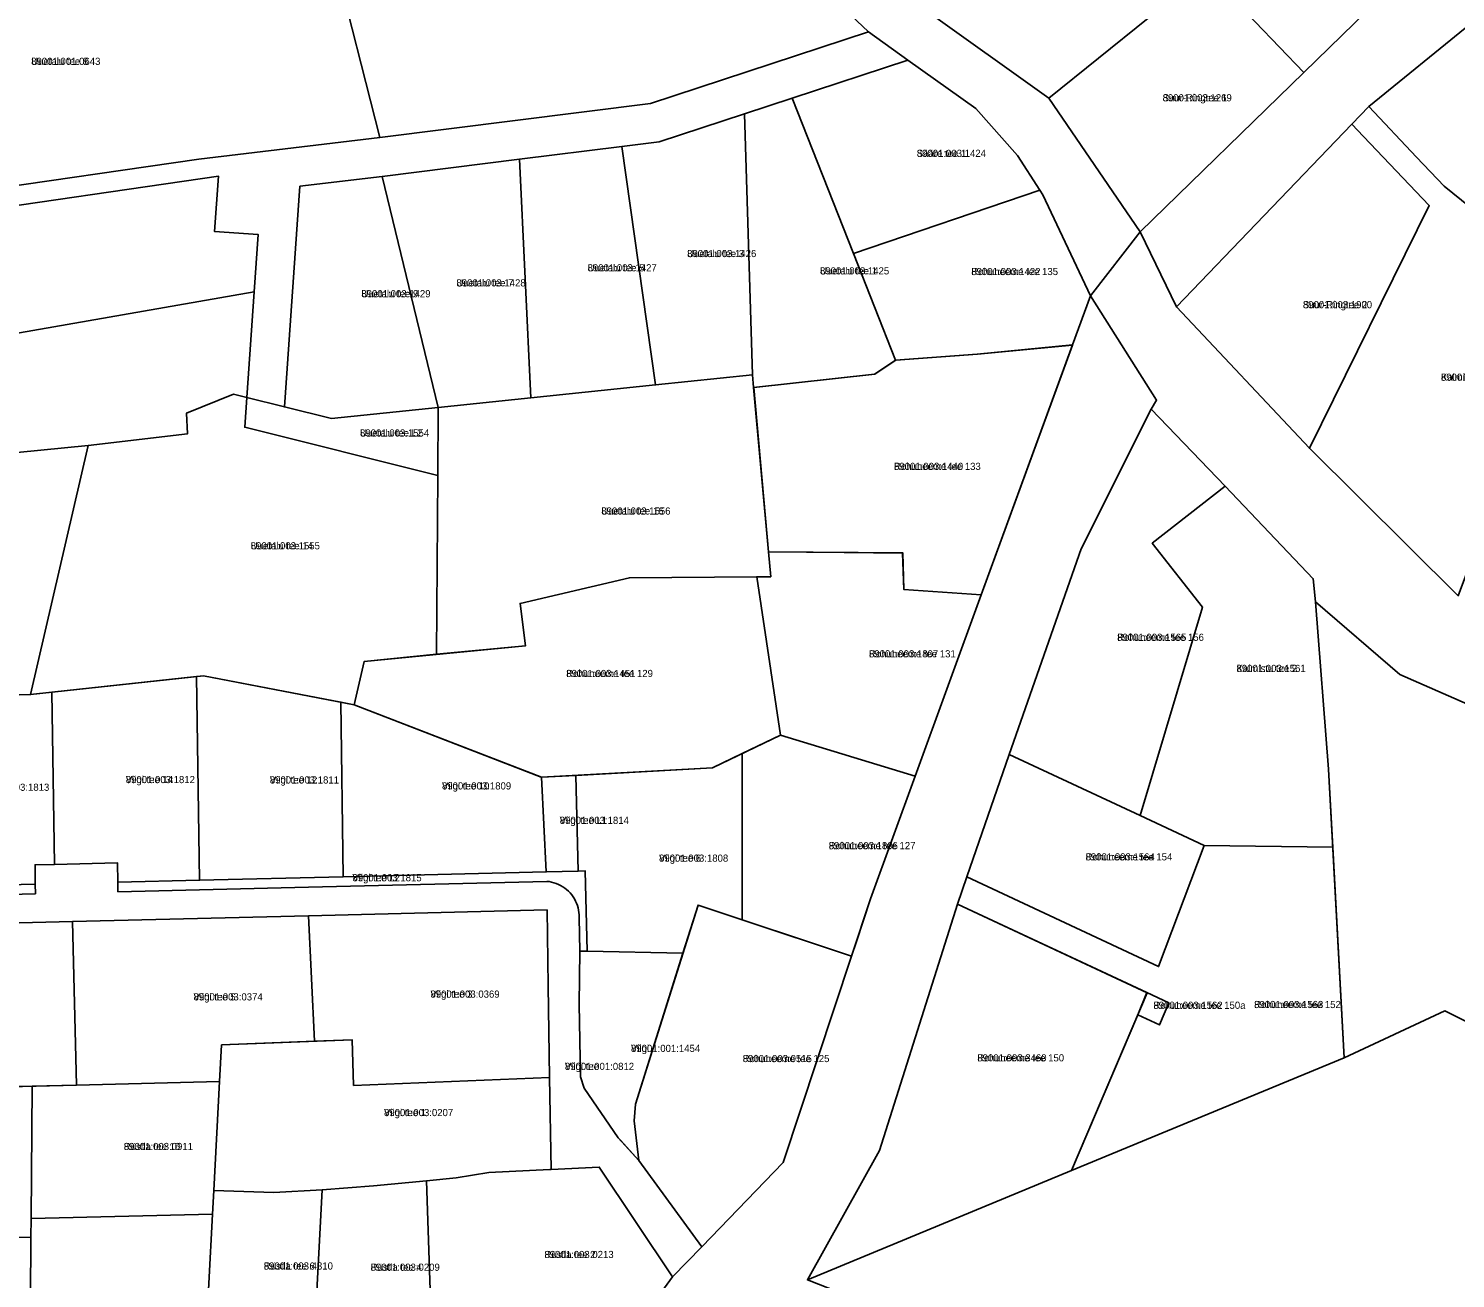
# Model space of a CAD drawing. Extents: x 526849 to 562296, y 6591741 to 6618546.
# Drawn here: x 545041 to 545340.1, y 6602778.6 to 6603040.6 of the extents above; entities that cross this region are included whole.
import ezdxf

# ---------------------------------------------------------------- set-up
doc = ezdxf.new("R2010")
doc.units = 0
for name, color, linetype in [('L_AADRESS', 7, 'Continuous'), ('PIIR', 7, 'Continuous'), ('TUNNUS', 7, 'Continuous')]:
    doc.layers.add(name, color=color, linetype=linetype)

msp = doc.modelspace()

# ---------------------------------------------------------------- linework, layer by layer
at = {"layer": 'PIIR'}
for points in [[(545327.71, 6603086.11), (545345.59, 6603067.77), (545308.3, 6603031.41), (545287.9, 6603052.74)], [(545268.38, 6603075.71), (545286.11, 6603051.25), (545254.87, 6603026.06), (545228.76, 6603044.65), (545245.04, 6603060.22), (545252.08, 6603064.91)], [(545104.91, 6603055.98), (545170.89, 6603064.35), (545175.67, 6603055.57), (545193.49, 6603065.31), (545203.78, 6603052.53), (545217.04, 6603039.91), (545171.36, 6603024.94), (545114.61, 6603017.76)], [(545286.11, 6603051.25), (545287.9, 6603052.74), (545308.3, 6603031.41), (545274, 6602997.99), (545254.87, 6603026.06)], [(545321.92, 6603024.25), (545343.27, 6603041.62), (545350.38, 6603035.99), (545381.13, 6603011.58), (545366.34, 6602992.49), (545366.06, 6602992.28), (545363.95, 6602986.74), (545364.66, 6602985.85), (545337.76, 6603007.57), (545331.97, 6603013.66)], [(545201.05, 6603026.02), (545225.34, 6603033.97), (545239.54, 6603023.83), (545248.27, 6603014), (545252.95, 6603006.74), (545213.93, 6602993.46)], [(545191.06, 6603022.75), (545201.05, 6603026.02), (545213.93, 6602993.46), (545222.74, 6602971.14), (545218.35, 6602968.19), (545192.98, 6602965.4), (545192.75, 6602968.02)], [(545334.63, 6603003.52), (545320.86, 6603018.02), (545318.4, 6603020.61), (545321.92, 6603024.25), (545331.97, 6603013.66), (545337.76, 6603007.57), (545364.66, 6602985.85), (545353.74, 6602956.61), (545347.52, 6602939.99), (545340.69, 6602921.71), (545309.49, 6602952.63)], [(545165.34, 6603015.91), (545173.17, 6603016.9), (545191.06, 6603022.75), (545192.75, 6602968.02), (545172.42, 6602965.91)], [(545318.4, 6603020.61), (545320.86, 6603018.02), (545334.63, 6603003.52), (545309.49, 6602952.63), (545281.63, 6602982.26)], [(545143.93, 6603013.21), (545165.34, 6603015.91), (545172.42, 6602965.91), (545146.28, 6602963.19)], [(545115.11, 6603009.59), (545143.93, 6603013.21), (545146.28, 6602963.19), (545126.89, 6602961.18)], [(544985.53, 6602995.69), (545018, 6603000.5), (545018.88, 6602994.57), (545024.98, 6602995.47), (545024.1, 6603001.41), (545080.78, 6603009.7), (545079.96, 6602998.09), (545089.16, 6602997.44), (545088.31, 6602985.46), (544988.25, 6602967.96), (544928.94, 6602957.58), (544928.84, 6602957.96), (544926.85, 6602961.29), (544911.61, 6602979.78), (544909.94, 6602982.4), (544908.28, 6602983.67), (544906.97, 6602984.05)], [(545097.89, 6603007.57), (545115.11, 6603009.59), (545126.89, 6602961.18), (545104.5, 6602958.85), (545094.63, 6602961.32)], [(545213.93, 6602993.46), (545252.95, 6603006.74), (545253.59, 6603005.74), (545263.6, 6602984.57), (545259.82, 6602974.3), (545239.87, 6602972.37), (545222.74, 6602971.14)], [(544988.25, 6602967.96), (545088.31, 6602985.46), (545086.75, 6602963.3), (545083.95, 6602964), (545074.07, 6602959.98), (545074.32, 6602955.69), (545053.52, 6602953.2), (544990.32, 6602946.98), (544931.81, 6602941.21), (544931.98, 6602942.73), (544930.11, 6602953.43), (544928.94, 6602957.58)], [(545240.71, 6602921.92), (545224.49, 6602923.04), (545224.28, 6602930.72), (545196.12, 6602930.9), (545193.01, 6602965.38), (545218.38, 6602968.17), (545222.77, 6602971.12), (545239.9, 6602972.35), (545259.85, 6602974.28)], [(545126.89, 6602961.18), (545146.28, 6602963.19), (545172.42, 6602965.91), (545192.75, 6602968.02), (545192.98, 6602965.4), (545196.12, 6602930.9), (545196.57, 6602925.72), (545193.64, 6602925.7), (545166.96, 6602925.49), (545144.04, 6602920.11), (545145.17, 6602911.23), (545126.48, 6602909.47), (545126.78, 6602946.9)], [(545053.52, 6602953.2), (545074.32, 6602955.69), (545074.07, 6602959.98), (545083.95, 6602964), (545086.75, 6602963.3), (545086.31, 6602957.06), (545126.78, 6602946.9), (545126.48, 6602909.47), (545111.36, 6602907.96), (545109.27, 6602898.89), (545077.66, 6602904.95), (545041.43, 6602901.01)], [(545086.75, 6602963.3), (545094.63, 6602961.32), (545104.5, 6602958.85), (545126.89, 6602961.18), (545126.78, 6602946.9), (545086.31, 6602957.06)], [(545276.34, 6602960.84), (545291.83, 6602944.72), (545276.55, 6602932.74), (545287.07, 6602919.34), (545274.03, 6602875.68), (545246.57, 6602888.48), (545261.64, 6602931.54)], [(544990.32, 6602946.98), (545053.52, 6602953.2), (545041.43, 6602901.01), (545015.26, 6602900.28), (544951.54, 6602898.46), (544926.22, 6602898.17), (544926.94, 6602902.51), (544929.15, 6602906.74), (544929.92, 6602909.24), (544930.1, 6602912.74), (544930.17, 6602914), (544929.82, 6602916.36), (544926.69, 6602920.41), (544926.34, 6602922.24), (544925.1, 6602924.86), (544925.03, 6602926.68), (544928.36, 6602931.52), (544930.07, 6602934.62), (544931.39, 6602937.4), (544931.49, 6602938.32), (544931.81, 6602941.21)], [(545291.83, 6602944.72), (545310.31, 6602925.3), (545310.74, 6602920.48), (545313.51, 6602885.4), (545314.38, 6602869.05), (545287.43, 6602869.36), (545274.03, 6602875.68), (545287.07, 6602919.34), (545276.55, 6602932.74)], [(545196.12, 6602930.9), (545211.98, 6602930.8), (545224.19, 6602930.67), (545224.49, 6602923.02), (545240.71, 6602921.92), (545226.88, 6602883.94), (545198.62, 6602892.5), (545193.64, 6602925.7), (545196.57, 6602925.72)], [(545111.36, 6602907.96), (545145.17, 6602911.23), (545144.04, 6602920.11), (545166.96, 6602925.49), (545193.64, 6602925.7), (545198.62, 6602892.5), (545184.35, 6602885.68), (545148.49, 6602883.67), (545109.27, 6602898.89)], [(545310.74, 6602920.48), (545328.44, 6602905.24), (545347.71, 6602896.75), (545376.85, 6602883.7), (545369.39, 6602861.02), (545365.2, 6602848.28), (545355.08, 6602826.18), (545337.87, 6602834.75), (545316.77, 6602824.87), (545313.51, 6602885.4)], [(545045.89, 6602901.5), (545076.2, 6602904.79), (545076.84, 6602862.09), (545059.71, 6602861.67), (545059.65, 6602865.71), (545046.43, 6602865.42)], [(545076.2, 6602904.79), (545077.66, 6602904.95), (545106.48, 6602899.43), (545106.93, 6602862.82), (545076.84, 6602862.09)], [(545015.26, 6602900.28), (545041.43, 6602901.01), (545045.89, 6602901.5), (545046.43, 6602865.42), (545042.35, 6602865.33), (545042.41, 6602861.25), (545015.85, 6602860.61)], [(545106.48, 6602899.43), (545109.27, 6602898.89), (545148.48, 6602883.67), (545148.49, 6602883.67), (545149.51, 6602863.85), (545106.93, 6602862.82)], [(545190.57, 6602888.65), (545198.62, 6602892.5), (545226.88, 6602883.94), (545217.5, 6602858.23), (545214.53, 6602849.27), (545213.5, 6602846.17), (545190.61, 6602853.81)], [(545155.7, 6602884.07), (545184.35, 6602885.68), (545190.57, 6602888.65), (545190.61, 6602853.81), (545181.34, 6602856.9), (545178.17, 6602846.8), (545158.06, 6602847.23), (545157.68, 6602864.05), (545156.18, 6602864.01)], [(545246.57, 6602888.48), (545274.03, 6602875.68), (545287.43, 6602869.36), (545277.88, 6602844.01), (545237.7, 6602862.81)], [(545148.49, 6602883.67), (545155.7, 6602884.07), (545156.18, 6602864.01), (545149.51, 6602863.85)], [(545237.7, 6602862.81), (545277.88, 6602844.01), (545287.43, 6602869.36), (545314.38, 6602869.05), (545316.77, 6602824.87), (545259.6, 6602801.24), (545273.55, 6602833.86), (545278.08, 6602831.77), (545280.05, 6602836.37), (545275.44, 6602838.56), (545235.74, 6602857.1)], [(545059.71, 6602861.67), (545076.84, 6602862.09), (545106.93, 6602862.82), (545149.51, 6602863.85), (545156.18, 6602864.01), (545157.68, 6602864.05), (545158.06, 6602847.23), (545156.56, 6602847.26), (545156.41, 6602854.3), (545156.4, 6602854.81), (545156.36, 6602855.31), (545156.29, 6602855.82), (545156.18, 6602856.31), (545156.04, 6602856.8), (545155.86, 6602857.28), (545155.65, 6602857.74), (545155.41, 6602858.19), (545155.14, 6602858.62), (545154.85, 6602859.04), (545154.52, 6602859.43), (545154.17, 6602859.79), (545153.79, 6602860.14), (545153.39, 6602860.45), (545152.97, 6602860.74), (545152.53, 6602860.99), (545152.08, 6602861.22), (545151.61, 6602861.42), (545151.13, 6602861.58), (545150.63, 6602861.71), (545150.13, 6602861.8), (545149.63, 6602861.86), (545099.65, 6602860.64), (545059.74, 6602859.67)], [(545005.85, 6602860.37), (545015.85, 6602860.61), (545042.41, 6602861.25), (545042.44, 6602859.25), (545005.88, 6602858.36)], [(545365.2, 6602848.28), (545369.39, 6602861.02), (545390.88, 6602855.02), (545374.04, 6602831.47), (545364.21, 6602800.36), (545374.4, 6602799.41), (545412.53, 6602795.86), (545413.06, 6602765.12), (545413.9, 6602717.88), (545415.84, 6602608.9), (545268.87, 6602681.35), (545232.92, 6602695.37), (545235.13, 6602701.07), (545257.73, 6602757.28), (545204.27, 6602778.31), (545259.6, 6602801.24), (545316.77, 6602824.87), (545337.87, 6602834.75), (545355.08, 6602826.18)], [(545181.34, 6602856.9), (545213.5, 6602846.17), (545199.18, 6602802.96), (545182.13, 6602785.26), (545168.95, 6602803.35), (545167.91, 6602811.65), (545168.24, 6602815.16)], [(545275.51, 6602838.49), (545259.6, 6602801.24), (545204.27, 6602778.31), (545219.35, 6602805.44), (545235.73, 6602857.11)], [(544952.21, 6602851.05), (544994.36, 6602852.08), (545050.22, 6602853.44), (545051.05, 6602819.15), (544994.47, 6602817.77), (544960.69, 6602816.95), (544960.03, 6602819.41), (544958.57, 6602825.82), (544955.47, 6602829.25), (544953.23, 6602831.6), (544951.7, 6602832.5), (544948.96, 6602835.09), (544946.46, 6602836.7), (544942.4, 6602838.04), (544940.49, 6602838.37), (544935.49, 6602839.24), (544932.88, 6602840.16), (544930.31, 6602841.11), (544928.44, 6602842.9), (544927.41, 6602844.93), (544927.51, 6602846.91), (544928.72, 6602849.06), (544930.99, 6602850.47)], [(545050.22, 6602853.44), (545099.71, 6602854.64), (545100.94, 6602828.35), (545081.46, 6602827.58), (545081.05, 6602819.88), (545051.05, 6602819.15)], [(545099.71, 6602854.64), (545149.69, 6602855.86), (545149.93, 6602839.96), (545150.23, 6602820.72), (545109.14, 6602819.1), (545108.8, 6602828.66), (545100.94, 6602828.35)], [(545158.06, 6602847.23), (545178.17, 6602846.8), (545168.24, 6602815.16), (545167.91, 6602811.65), (545168.95, 6602803.35), (545165.07, 6602807.59), (545164.59, 6602808.12), (545157.44, 6602818.52), (545156.68, 6602820.89), (545156.39, 6602836.12), (545156.56, 6602847.26)], [(545275.44, 6602838.56), (545280.05, 6602836.37), (545278.08, 6602831.77), (545273.55, 6602833.86)], [(545108.8, 6602828.66), (545109.14, 6602819.1), (545150.23, 6602820.72), (545150.53, 6602801.49), (545150.24, 6602801.48), (545137.49, 6602800.86), (545130.65, 6602799.73), (545124.42, 6602799.12), (545113.32, 6602798.03), (545102.57, 6602797.17), (545092.41, 6602796.64), (545079.83, 6602797.07), (545081.05, 6602819.88), (545081.46, 6602827.58)], [(544994.47, 6602817.77), (545041.73, 6602818.92), (545041.52, 6602791.19), (545041.49, 6602787.28), (544993.82, 6602786.14), (544961.77, 6602785.38), (544962.86, 6602792.22), (544964.8, 6602800.37), (544964.56, 6602806.02), (544961.64, 6602813.45), (544960.69, 6602816.95)], [(545041.73, 6602818.92), (545051.05, 6602819.15), (545081.05, 6602819.88), (545079.83, 6602797.07), (545079.57, 6602792.1), (545041.52, 6602791.19)], [(545130.65, 6602799.73), (545137.49, 6602800.86), (545150.24, 6602801.48), (545150.53, 6602801.49), (545160.61, 6602801.98), (545175.98, 6602778.94), (545168.6, 6602768.77), (545124.71, 6602763.83), (545125.43, 6602767.84), (545124.42, 6602799.12)], [(545078.02, 6602763.01), (545079.57, 6602792.1), (545079.83, 6602797.07), (545092.41, 6602796.64), (545102.57, 6602797.17), (545100.87, 6602765.34)], [(545113.32, 6602798.03), (545124.42, 6602799.12), (545125.43, 6602767.84), (545124.71, 6602763.83), (545099.96, 6602761.05), (545100.87, 6602765.34), (545102.57, 6602797.17)], [(545041.52, 6602791.19), (545079.57, 6602792.1), (545078.02, 6602763.01), (545077.67, 6602756.46), (545060.59, 6602759.43), (545046.51, 6602761.88), (545041.3, 6602761.63), (545041.49, 6602787.28)], [(544993.82, 6602786.14), (545041.49, 6602787.28), (545041.3, 6602761.63), (545037.72, 6602761.45), (545016.48, 6602760.42), (544992.53, 6602761.1), (544969.04, 6602761.76), (544964.57, 6602775.44), (544962.04, 6602783.22), (544961.77, 6602785.38)]]:
    msp.add_lwpolyline(points, close=True, dxfattribs=at)
for points in [[(545343.27, 6603041.62), (545321.92, 6603024.25), (545318.4, 6603020.61), (545281.63, 6602982.26), (545274, 6602997.99), (545308.3, 6603031.41), (545345.59, 6603067.77)], [(545021.41, 6603045.4), (545104.91, 6603055.98), (545114.61, 6603017.76), (545076.69, 6603013.25), (545029.32, 6603006.42)], [(545228.76, 6603044.65), (545254.87, 6603026.06), (545274, 6602997.99), (545263.6, 6602984.57), (545253.59, 6603005.74), (545252.95, 6603006.74), (545248.27, 6603014), (545239.54, 6603023.83), (545225.34, 6603033.97), (545217.04, 6603039.91), (545203.78, 6603052.53)], [(545029.32, 6603006.42), (545076.69, 6603013.25), (545114.61, 6603017.76), (545171.36, 6603024.94), (545217.04, 6603039.91), (545225.34, 6603033.97), (545201.05, 6603026.02), (545191.06, 6603022.75), (545173.17, 6603016.9), (545165.34, 6603015.91), (545143.93, 6603013.21), (545115.11, 6603009.59), (545097.89, 6603007.57), (545094.63, 6602961.32), (545086.75, 6602963.3), (545088.31, 6602985.46), (545089.16, 6602997.44), (545079.96, 6602998.09), (545080.78, 6603009.7), (545024.1, 6603001.41)], [(545347.71, 6602896.75), (545328.44, 6602905.24), (545310.74, 6602920.48), (545310.31, 6602925.3), (545291.83, 6602944.72), (545276.34, 6602960.84), (545277.44, 6602962.75), (545263.6, 6602984.57), (545274, 6602997.99), (545281.63, 6602982.26), (545309.49, 6602952.63), (545340.69, 6602921.71)], [(545168.6, 6602768.77), (545175.98, 6602778.94), (545182.13, 6602785.26), (545199.18, 6602802.96), (545213.5, 6602846.17), (545217.5, 6602858.23), (545226.88, 6602883.94), (545240.71, 6602921.92), (545259.82, 6602974.3), (545263.6, 6602984.57), (545277.44, 6602962.75), (545276.34, 6602960.84), (545261.64, 6602931.54), (545246.57, 6602888.48), (545237.7, 6602862.81), (545235.74, 6602857.1), (545219.35, 6602805.44), (545204.27, 6602778.31)], [(545005.88, 6602858.36), (545042.44, 6602859.25), (545042.41, 6602861.25), (545042.35, 6602865.33), (545046.43, 6602865.42), (545059.65, 6602865.71), (545059.71, 6602861.67), (545059.74, 6602859.67), (545099.65, 6602860.64), (545149.63, 6602861.86), (545150.13, 6602861.8), (545150.63, 6602861.71), (545151.13, 6602861.58), (545151.61, 6602861.42), (545152.08, 6602861.22), (545152.53, 6602860.99), (545152.97, 6602860.74), (545153.39, 6602860.45), (545153.79, 6602860.14), (545154.17, 6602859.79), (545154.52, 6602859.43), (545154.85, 6602859.04), (545155.14, 6602858.62), (545155.41, 6602858.19), (545155.65, 6602857.74), (545155.86, 6602857.28), (545156.04, 6602856.8), (545156.18, 6602856.31), (545156.29, 6602855.82), (545156.36, 6602855.31), (545156.4, 6602854.81), (545156.41, 6602854.3), (545156.56, 6602847.26), (545156.39, 6602836.12), (545156.68, 6602820.89), (545157.44, 6602818.52), (545164.59, 6602808.12), (545168.95, 6602803.35), (545182.13, 6602785.26), (545175.98, 6602778.94), (545160.61, 6602801.98), (545150.53, 6602801.49), (545150.23, 6602820.72), (545149.93, 6602839.96), (545149.69, 6602855.86), (545099.71, 6602854.64), (545050.22, 6602853.44), (544994.36, 6602852.08)]]:
    msp.add_lwpolyline(points, dxfattribs=at)

# ---------------------------------------------------------------- texts
at = {"layer": 'L_AADRESS'}
for s, p in [('Uuetalu tee 8', (545041.55, 6603033)), ('Suur-Ringtee 1', (545278.72, 6603025.36)), ('Sääre tee 1', (545227.19, 6603013.71)), ('Uuetalu tee 3', (545179.05, 6602992.71)), ('Uuetalu tee 5', (545158.18, 6602989.72)), ('Uuetalu tee 7', (545130.7, 6602986.56)), ('Uuetalu tee 1', (545206.9, 6602989.08)), ('Rohuneeme tee 135', (545238.62, 6602988.94)), ('Uuetalu tee 9', (545110.76, 6602984.29)), ('Suur-Ringtee 2', (545308.13, 6602981.99)), ('Kalmistu tee 1', (545337.07, 6602966.79)), ('Uuetalu tee L2', (545110.48, 6602955.1)), ('Rohuneeme tee 133', (545222.42, 6602948.1)), ('Uuetalu tee 16', (545161.06, 6602938.74)), ('Uuetalu tee 14', (545087.57, 6602931.45)), ('Rohuneeme tee 156', (545269.2, 6602912.27)), ('Rohuneeme tee 131', (545217.18, 6602908.81)), ('Kalmistu tee 2', (545294.21, 6602905.75)), ('Rohuneeme tee 129', (545153.7, 6602904.69)), ('Viigi tee 14', (545061.37, 6602882.45)), ('Viigi tee 12', (545091.57, 6602882.37)), ('Viigi tee 10', (545127.66, 6602881.12)), ('Viigi tee L1', (545152.34, 6602873.9)), ('Rohuneeme tee 127', (545208.73, 6602868.6)), ('Viigi tee 6', (545173.16, 6602865.98)), ('Rohuneeme tee 154', (545262.57, 6602866.25)), ('Viigi tee L2', (545108.89, 6602861.87)), ('Viigi tee 5', (545075.58, 6602836.9)), ('Viigi tee 3', (545125.24, 6602837.48)), ('Rohuneeme tee 150a', (545276.8, 6602835.14)), ('Rohuneeme tee 152', (545297.9, 6602835.3)), ('Viigi', (545167.28, 6602826.1)), ('Viigi tee', (545153.43, 6602822.33)), ('Rohuneeme tee 125', (545190.7, 6602823.97)), ('Rohuneeme tee 150', (545239.89, 6602824.12)), ('Viigi tee 1', (545115.51, 6602812.65)), ('Rüstla tee 10', (545060.96, 6602805.54)), ('Rüstla tee 2', (545149.14, 6602782.9)), ('Rüstla tee 6', (545090.3, 6602780.49)), ('Rüstla tee 4', (545112.7, 6602780.23))]:
    msp.add_text(s, height=1.5, dxfattribs=at).set_placement(p)
at = {"layer": 'TUNNUS'}
for s, p in [('89001:001:0643', (545041.55, 6603033)), ('89001:003:1269', (545278.72, 6603025.36)), ('89001:003:1424', (545227.19, 6603013.71)), ('89001:003:1426', (545179.05, 6602992.71)), ('89001:003:1427', (545158.18, 6602989.72)), ('89001:003:1428', (545130.7, 6602986.56)), ('89001:003:1425', (545206.9, 6602989.08)), ('89001:003:1422', (545238.62, 6602988.94)), ('89001:003:1429', (545110.76, 6602984.29)), ('89001:003:1900', (545308.13, 6602981.99)), ('89001:003:1610', (545337.07, 6602966.79)), ('89001:003:1554', (545110.48, 6602955.1)), ('89001:003:1440', (545222.42, 6602948.1)), ('89001:003:1556', (545161.06, 6602938.74)), ('89001:003:1555', (545087.57, 6602931.45)), ('89001:003:1565', (545269.2, 6602912.27)), ('89001:003:1807', (545217.18, 6602908.81)), ('89001:003:1561', (545294.21, 6602905.75)), ('89001:003:1451', (545153.7, 6602904.69)), ('89001:003:1812', (545061.37, 6602882.45)), ('89001:003:1811', (545091.57, 6602882.37)), ('89001:003:1813', (545030.84, 6602880.84)), ('89001:003:1809', (545127.66, 6602881.12)), ('89001:003:1814', (545152.34, 6602873.9)), ('89001:003:1806', (545208.73, 6602868.6)), ('89001:003:1808', (545173.16, 6602865.98)), ('89001:003:1564', (545262.57, 6602866.25)), ('89001:003:1815', (545108.89, 6602861.87)), ('89001:003:0374', (545075.58, 6602836.9)), ('89001:003:0369', (545125.24, 6602837.48)), ('89001:003:1562', (545276.8, 6602835.14)), ('89001:003:1563', (545297.9, 6602835.3)), ('89001:001:1454', (545167.28, 6602826.1)), ('89001:001:0812', (545153.43, 6602822.33)), ('89001:003:0515', (545190.7, 6602823.97)), ('89001:003:3460', (545239.89, 6602824.12)), ('89001:003:0207', (545115.51, 6602812.65)), ('89001:003:0911', (545060.96, 6602805.54)), ('89001:003:0213', (545149.14, 6602782.9)), ('89001:003:4310', (545090.3, 6602780.49)), ('89001:003:0209', (545112.7, 6602780.23))]:
    msp.add_text(s, height=1.5, dxfattribs=at).set_placement(p)

doc.saveas('drawing.dxf')
